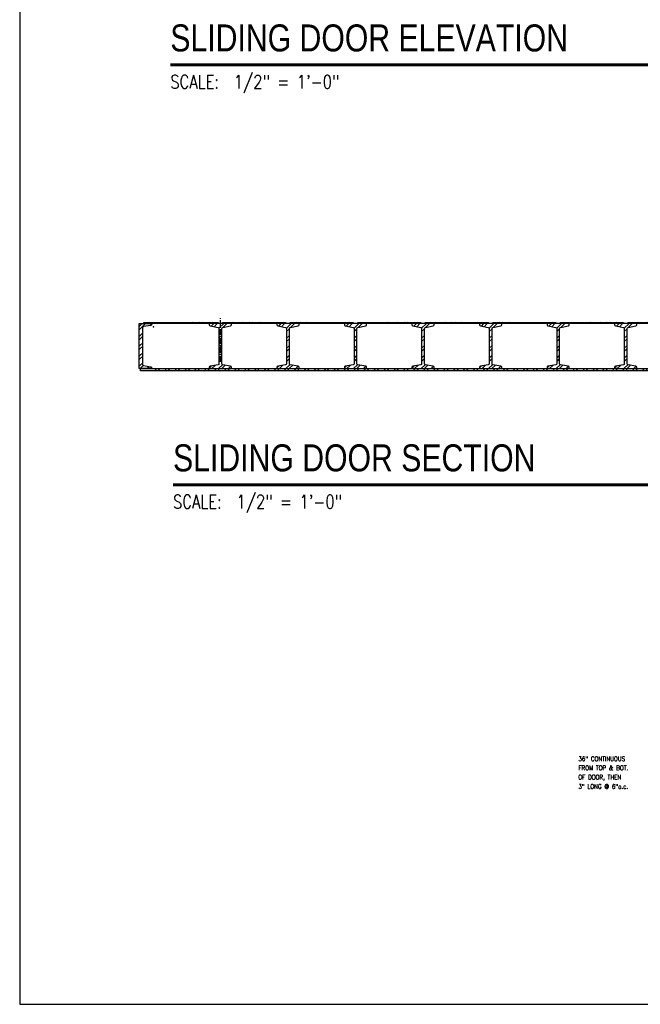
# Model space of a CAD drawing. Header units: inches. Extents: x -9715 to 32893, y -15613 to -1138.
# Tile 343 of 380: x 12153 to 12291, y -5832 to -5613. Entities that reach past the tile are written whole.
import ezdxf
from ezdxf.enums import TextEntityAlignment as Align

# ---------------------------------------------------------------- set-up
doc = ezdxf.new("R2010")
doc.units = ezdxf.units.IN
doc.header["$MEASUREMENT"] = 0
doc.linetypes.add('CENTER', pattern=[2, 1.25, -0.25, 0.25, -0.25])
doc.layers.get('0').update_dxf_attribs({"color": 252})
doc.layers.get('DEFPOINTS').update_dxf_attribs({"color": 11})
for name, color, linetype in [('S-ANNO-SYMB', 2, 'Continuous'), ('S-ANNO-TEXT', 2, 'Continuous'), ('S2', 7, 'Continuous')]:
    doc.layers.add(name, color=color, linetype=linetype)
doc.styles.add('125', font='romans.shx', dxfattribs={"width": 0.8, "height": 2})
doc.styles.add('FT', font='ROMANS.shx', dxfattribs={"width": 0.8, "height": 0.125})
doc.styles.add('TT', font='swiss.ttf', dxfattribs={"width": 0.8, "height": 0.25})

# ---------------------------------------------------------------- blocks, each defined once
blk = doc.blocks.new('*X311')
at = {"color": 0}
for p, q in [((523.2, 1093.3), (526.2, 1096.3)), ((527.6, 1093.3), (530.6, 1096.3)), ((536.5, 1093.3), (539.5, 1096.3)), ((540.9, 1093.3), (543.9, 1096.3)), ((549.7, 1093.3), (552.7, 1096.3)), ((554.1, 1093.3), (557.1, 1096.3)), ((563, 1093.3), (566, 1096.3)), ((567.4, 1093.3), (570.4, 1096.3)), ((576.2, 1093.3), (579.2, 1096.3)), ((580.7, 1093.3), (583.7, 1096.3)), ((589.5, 1093.3), (592.5, 1096.3)), ((593.9, 1093.3), (596.9, 1096.3)), ((602.8, 1093.3), (605.8, 1096.3)), ((607.2, 1093.3), (610.2, 1096.3)), ((616, 1093.3), (619, 1096.3)), ((620.4, 1093.3), (623.4, 1096.3)), ((629.3, 1093.3), (632.3, 1096.3)), ((633.7, 1093.3), (636.7, 1096.3)), ((642.5, 1093.3), (645.5, 1096.3)), ((647, 1093.3), (650, 1096.3)), ((655.8, 1093.3), (658.8, 1096.3)), ((660.2, 1093.3), (663.2, 1096.3)), ((669, 1093.3), (672, 1096.3)), ((673.5, 1093.3), (676.5, 1096.3)), ((682.3, 1093.3), (685.3, 1096.3)), ((686.7, 1093.3), (689.7, 1096.3)), ((695.6, 1093.3), (698.6, 1096.3)), ((700, 1093.3), (703, 1096.3)), ((708.8, 1093.3), (711.8, 1096.3)), ((713.2, 1093.3), (716.2, 1096.3)), ((722.1, 1093.3), (725.1, 1096.3)), ((726.5, 1093.3), (729.5, 1096.3)), ((735.3, 1093.3), (738.3, 1096.3)), ((739.8, 1093.3), (742.8, 1096.3)), ((748.6, 1093.3), (751.6, 1096.3)), ((753, 1093.3), (756, 1096.3)), ((761.9, 1093.3), (764.9, 1096.3)), ((766.3, 1093.3), (769.3, 1096.3)), ((775.1, 1093.3), (778.1, 1096.3)), ((779.5, 1093.3), (782.5, 1096.3)), ((788.4, 1093.3), (791.4, 1096.3)), ((792.8, 1093.3), (795.8, 1096.3)), ((801.6, 1093.3), (804.6, 1096.3)), ((806.1, 1093.3), (809.1, 1096.3)), ((814.9, 1093.3), (817.9, 1096.3)), ((819.3, 1093.3), (822.3, 1096.3)), ((828.1, 1093.3), (831.1, 1096.3)), ((832.6, 1093.3), (835.6, 1096.3)), ((841.4, 1093.3), (844.4, 1096.3)), ((845.8, 1093.3), (848.8, 1096.3)), ((854.7, 1093.3), (857.7, 1096.3)), ((859.1, 1093.3), (862.1, 1096.3)), ((867.9, 1093.3), (870.9, 1096.3)), ((872.3, 1093.3), (875.3, 1096.3)), ((881.2, 1093.3), (884.2, 1096.3)), ((885.6, 1093.3), (888.6, 1096.3)), ((894.4, 1093.3), (897.4, 1096.3)), ((898.9, 1093.3), (901.9, 1096.3)), ((907.7, 1093.3), (910.7, 1096.3)), ((912.1, 1093.3), (915.1, 1096.3)), ((921, 1093.3), (924, 1096.3)), ((925.4, 1093.3), (928.4, 1096.3)), ((934.2, 1093.3), (937.2, 1096.3)), ((938.6, 1093.3), (941.6, 1096.3)), ((947.5, 1093.3), (950.5, 1096.3)), ((951.9, 1093.3), (954.9, 1096.3)), ((960.7, 1093.3), (963.7, 1096.3)), ((965.1, 1093.3), (968.1, 1096.3)), ((974, 1093.3), (977, 1096.3)), ((978.4, 1093.3), (981.4, 1096.3)), ((987.2, 1093.3), (990.2, 1096.3)), ((991.7, 1093.3), (994.7, 1096.3)), ((1000.5, 1093.3), (1003.5, 1096.3)), ((1004.9, 1093.3), (1007.9, 1096.3)), ((1013.8, 1093.3), (1016.8, 1096.3)), ((1018.2, 1093.3), (1021.2, 1096.3)), ((1027, 1093.3), (1030, 1096.3)), ((1031.4, 1093.3), (1034.4, 1096.3)), ((1040.3, 1093.3), (1043.3, 1096.3)), ((1044.7, 1093.3), (1047.7, 1096.3)), ((1053.5, 1093.3), (1056.5, 1096.3)), ((1058, 1093.3), (1061, 1096.3)), ((1066.8, 1093.3), (1069.8, 1096.3)), ((1071.2, 1093.3), (1074.2, 1096.3)), ((1080.1, 1093.3), (1083.1, 1096.3)), ((1084.5, 1093.3), (1087.5, 1096.3)), ((1093.3, 1093.3), (1096.3, 1096.3)), ((1097.7, 1093.3), (1100.7, 1096.3)), ((1106.6, 1093.3), (1109.6, 1096.3)), ((1111, 1093.3), (1114, 1096.3)), ((1119.8, 1093.3), (1122.8, 1096.3)), ((1124.2, 1093.3), (1127.2, 1096.3)), ((1133.1, 1093.3), (1136.1, 1096.3)), ((1137.5, 1093.3), (1140.5, 1096.3)), ((1146.3, 1093.3), (1149.3, 1096.3)), ((1150.8, 1093.3), (1153.8, 1096.3)), ((1159.6, 1093.3), (1162.6, 1096.3)), ((1164, 1093.3), (1167, 1096.3)), ((1172.9, 1093.3), (1175.9, 1096.3)), ((1177.3, 1093.3), (1180.3, 1096.3)), ((1186.1, 1093.3), (1189.1, 1096.3)), ((1190.5, 1093.3), (1193.5, 1096.3)), ((1199.4, 1093.3), (1202.4, 1096.3)), ((1203.8, 1093.3), (1206.8, 1096.3)), ((1212.6, 1093.3), (1215.6, 1096.3)), ((1217.1, 1093.3), (1220.1, 1096.3)), ((1225.9, 1093.3), (1228.9, 1096.3)), ((1230.3, 1093.3), (1233.3, 1096.3)), ((1239.2, 1093.3), (1242.2, 1096.3)), ((1243.6, 1093.3), (1246.6, 1096.3)), ((1252.4, 1093.3), (1255.4, 1096.3)), ((1256.8, 1093.3), (1259.8, 1096.3)), ((1265.7, 1093.3), (1268.7, 1096.3)), ((1270.1, 1093.3), (1273.1, 1096.3)), ((1278.9, 1093.3), (1281.9, 1096.3)), ((1283.3, 1093.3), (1286.3, 1096.3)), ((1292.2, 1093.3), (1295.2, 1096.3)), ((1296.6, 1093.3), (1299.6, 1096.3)), ((1305.4, 1093.3), (1308.4, 1096.3)), ((1309.9, 1093.3), (1312.9, 1096.3)), ((1318.7, 1093.3), (1321.7, 1096.3)), ((1323.1, 1093.3), (1326.1, 1096.3)), ((1332, 1093.3), (1335, 1096.3)), ((1336.4, 1093.3), (1339.4, 1096.3)), ((1345.2, 1093.3), (1348.2, 1096.3)), ((1349.6, 1093.3), (1352.6, 1096.3)), ((1358.5, 1093.3), (1361.5, 1096.3)), ((1362.9, 1093.3), (1365.9, 1096.3)), ((1371.7, 1093.3), (1374.7, 1096.3)), ((1376.2, 1093.3), (1379.2, 1096.3)), ((1385, 1093.3), (1388, 1096.3)), ((1389.4, 1093.3), (1392.4, 1096.3)), ((1398.3, 1093.3), (1401.3, 1096.3)), ((1402.7, 1093.3), (1405.7, 1096.3)), ((1411.5, 1093.3), (1414.5, 1096.3)), ((1415.9, 1093.3), (1418.9, 1096.3)), ((1424.8, 1093.3), (1427.8, 1096.3)), ((1429.2, 1093.3), (1432.2, 1096.3)), ((1438, 1093.3), (1441, 1096.3)), ((1442.4, 1093.3), (1445.4, 1096.3)), ((1451.3, 1093.3), (1454.3, 1096.3)), ((1455.7, 1093.3), (1458.7, 1096.3)), ((1464.5, 1093.3), (1467.5, 1096.3)), ((1469, 1093.3), (1472, 1096.3)), ((1477.8, 1093.3), (1480.8, 1096.3)), ((1482.2, 1093.3), (1485.2, 1096.3)), ((1491.1, 1093.3), (1494.1, 1096.3)), ((1495.5, 1093.3), (1498.5, 1096.3)), ((1504.3, 1093.3), (1507.3, 1096.3)), ((1508.7, 1093.3), (1511.7, 1096.3)), ((1517.6, 1093.3), (1520.6, 1096.3)), ((1522, 1093.3), (1525, 1096.3)), ((1530.8, 1093.3), (1533.8, 1096.3)), ((1535.3, 1093.3), (1538.3, 1096.3)), ((1544.1, 1093.3), (1547.1, 1096.3)), ((1548.5, 1093.3), (1551.5, 1096.3)), ((1557.4, 1093.3), (1560.4, 1096.3)), ((1561.8, 1093.3), (1564.8, 1096.3)), ((1570.6, 1093.3), (1573.6, 1096.3)), ((1575, 1093.3), (1578, 1096.3)), ((1583.9, 1093.3), (1586.9, 1096.3)), ((1588.3, 1093.3), (1591.3, 1096.3)), ((1597.1, 1093.3), (1600.1, 1096.3)), ((1601.5, 1093.3), (1604.5, 1096.3)), ((1610.4, 1093.3), (1613.4, 1096.3)), ((1614.8, 1093.3), (1617.8, 1096.3)), ((1623.6, 1093.3), (1626.6, 1096.3)), ((1628.1, 1093.3), (1631.1, 1096.3)), ((1636.9, 1093.3), (1639.9, 1096.3)), ((1641.3, 1093.3), (1644.3, 1096.3)), ((1650.2, 1093.3), (1653.2, 1096.3)), ((1654.6, 1093.3), (1657.6, 1096.3)), ((1663.4, 1093.3), (1666.4, 1096.3)), ((1667.8, 1093.3), (1670.8, 1096.3)), ((1676.7, 1093.3), (1679.7, 1096.3)), ((1681.1, 1093.3), (1684.1, 1096.3)), ((1689.9, 1093.3), (1692.9, 1096.3)), ((1694.4, 1093.3), (1697.4, 1096.3)), ((1703.2, 1093.3), (1706.2, 1096.3)), ((1707.6, 1093.3), (1710.6, 1096.3)), ((1716.5, 1093.3), (1719.5, 1096.3)), ((1720.9, 1093.3), (1723.9, 1096.3)), ((1729.7, 1093.3), (1732.7, 1096.3)), ((1734.1, 1093.3), (1737.1, 1096.3)), ((1743, 1093.3), (1746, 1096.3)), ((1747.4, 1093.3), (1750.4, 1096.3)), ((1756.2, 1093.3), (1759.2, 1096.3)), ((1760.6, 1093.3), (1763.6, 1096.3)), ((1769.5, 1093.3), (1772.5, 1096.3)), ((1773.9, 1093.3), (1776.9, 1096.3)), ((1782.7, 1093.3), (1785.7, 1096.3)), ((1787.2, 1093.3), (1790.2, 1096.3)), ((1796, 1093.3), (1799, 1096.3)), ((1800.4, 1093.3), (1803.4, 1096.3)), ((1809.3, 1093.3), (1812.3, 1096.3)), ((1813.7, 1093.3), (1816.7, 1096.3)), ((1822.5, 1093.3), (1825.5, 1096.3)), ((1826.9, 1093.3), (1829.9, 1096.3)), ((1835.8, 1093.3), (1838.8, 1096.3)), ((1840.2, 1093.3), (1843.2, 1096.3)), ((1849, 1093.3), (1852, 1096.3)), ((1853.5, 1093.3), (1856.5, 1096.3)), ((1862.3, 1093.3), (1865.3, 1096.3)), ((1866.7, 1093.3), (1869.7, 1096.3)), ((1875.5, 1093.3), (1878.5, 1096.3)), ((1880, 1093.3), (1883, 1096.3)), ((1888.8, 1093.3), (1891.8, 1096.3)), ((1893.2, 1093.3), (1896.2, 1096.3)), ((1902.1, 1093.3), (1905.1, 1096.3)), ((1906.5, 1093.3), (1909.5, 1096.3)), ((1915.3, 1093.3), (1918.3, 1096.3)), ((1919.7, 1093.3), (1922.7, 1096.3)), ((1928.6, 1093.3), (1931.6, 1096.3)), ((1933, 1093.3), (1936, 1096.3)), ((1941.8, 1093.3), (1944.8, 1096.3)), ((1946.3, 1093.3), (1949.3, 1096.3)), ((1955.1, 1093.3), (1958.1, 1096.3)), ((1959.5, 1093.3), (1962.5, 1096.3)), ((1968.4, 1093.3), (1971.4, 1096.3)), ((1972.8, 1093.3), (1975.8, 1096.3)), ((1981.6, 1093.3), (1984.6, 1096.3)), ((1986, 1093.3), (1989, 1096.3)), ((1994.9, 1093.3), (1997.9, 1096.3)), ((1999.3, 1093.3), (2002.3, 1096.3)), ((2008.1, 1093.3), (2011.1, 1096.3)), ((2012.6, 1093.3), (2015.6, 1096.3)), ((2021.4, 1093.3), (2024.4, 1096.3)), ((2025.8, 1093.3), (2028.8, 1096.3)), ((2034.6, 1093.3), (2037.6, 1096.3)), ((2039.1, 1093.3), (2042.1, 1096.3)), ((2047.9, 1093.3), (2050.9, 1096.3)), ((2052.3, 1093.3), (2055.3, 1096.3)), ((2061.2, 1093.3), (2064.2, 1096.3)), ((2065.6, 1093.3), (2068.6, 1096.3)), ((2074.4, 1093.3), (2077.4, 1096.3)), ((2078.8, 1093.3), (2081.8, 1096.3)), ((2087.7, 1093.3), (2090.7, 1096.3)), ((2092.1, 1093.3), (2095.1, 1096.3)), ((2100.9, 1093.3), (2103.9, 1096.3)), ((2105.4, 1093.3), (2108.4, 1096.3)), ((2114.2, 1093.3), (2117.2, 1096.3)), ((2118.6, 1093.3), (2121.6, 1096.3)), ((2127.5, 1093.3), (2130.5, 1096.3)), ((2131.9, 1093.3), (2134.9, 1096.3)), ((2140.7, 1093.3), (2143.7, 1096.3)), ((2145.1, 1093.3), (2148.1, 1096.3)), ((2154, 1093.3), (2157, 1096.3)), ((2158.4, 1093.3), (2161.4, 1096.3)), ((2167.2, 1093.3), (2170.2, 1096.3)), ((2171.7, 1093.3), (2174.7, 1096.3)), ((2180.5, 1093.3), (2183.5, 1096.3)), ((2184.9, 1093.3), (2187.9, 1096.3)), ((2193.7, 1093.3), (2196.7, 1096.3)), ((2198.2, 1093.3), (2201.2, 1096.3)), ((2207, 1093.3), (2210, 1096.3)), ((2211.4, 1093.3), (2214.4, 1096.3)), ((2220.3, 1093.3), (2223.3, 1096.3)), ((2224.7, 1093.3), (2227.7, 1096.3)), ((2233.5, 1093.3), (2236.5, 1096.3)), ((2237.9, 1093.3), (2240.9, 1096.3)), ((2246.8, 1093.3), (2249.8, 1096.3)), ((2251.2, 1093.3), (2254.2, 1096.3)), ((2260, 1093.3), (2263, 1096.3)), ((2264.5, 1093.3), (2267.5, 1096.3)), ((2273.3, 1093.3), (2276.3, 1096.3)), ((2277.7, 1093.3), (2280.7, 1096.3)), ((2286.6, 1093.3), (2289.6, 1096.3)), ((2291, 1093.3), (2294, 1096.3)), ((2299.8, 1093.3), (2302.8, 1096.3)), ((2304.2, 1093.3), (2307.2, 1096.3)), ((2313.1, 1093.3), (2316.1, 1096.3)), ((2317.5, 1093.3), (2320.5, 1096.3)), ((2326.3, 1093.3), (2329.3, 1096.3)), ((2330.7, 1093.3), (2333.7, 1096.3)), ((2339.6, 1093.3), (2342.6, 1096.3)), ((2344, 1093.3), (2347, 1096.3)), ((2352.8, 1093.3), (2355.8, 1096.3)), ((2357.3, 1093.3), (2360.3, 1096.3)), ((2366.1, 1093.3), (2369.1, 1096.3)), ((2370.5, 1093.3), (2373.5, 1096.3)), ((2379.4, 1093.3), (2382.4, 1096.3)), ((2383.8, 1093.3), (2386.8, 1096.3)), ((2392.6, 1093.3), (2395.6, 1096.3)), ((2397, 1093.3), (2400, 1096.3)), ((2405.9, 1093.3), (2408.9, 1096.3))]:
    blk.add_line(p, q, dxfattribs=at)
blk = doc.blocks.new('*X310')
at = {"color": 0}
for p, q in [((368.4, 1156.3), (366.9, 1157.8)), ((372.8, 1156.3), (371.3, 1157.8)), ((381.6, 1156.3), (380.1, 1157.8)), ((386.1, 1156.3), (384.6, 1157.8)), ((394.9, 1156.3), (393.4, 1157.8)), ((399.3, 1156.3), (397.8, 1157.8)), ((408.2, 1156.3), (406.7, 1157.8)), ((412.6, 1156.3), (411.1, 1157.8)), ((421.4, 1156.3), (419.9, 1157.8)), ((425.8, 1156.3), (424.3, 1157.8)), ((434.7, 1156.3), (433.2, 1157.8)), ((439.1, 1156.3), (437.6, 1157.8)), ((447.9, 1156.3), (446.4, 1157.8)), ((452.4, 1156.3), (450.9, 1157.8))]:
    blk.add_line(p, q, dxfattribs=at)
blk = doc.blocks.new('*X309')
at = {"color": 0}
for p, q in [((317.7, 1153), (321, 1156.3)), ((317.7, 1148.6), (325.5, 1156.3)), ((331.7, 1153.7), (334.2, 1156.2)), ((317.7, 1139.7), (321.8, 1143.9)), ((317.7, 1135.3), (321.8, 1139.4)), ((317.7, 1126.5), (321.8, 1130.6)), ((317.7, 1122.1), (321.8, 1126.2)), ((317.7, 1113.2), (321.8, 1117.3)), ((317.7, 1108.8), (321.8, 1112.9)), ((317.7, 1100), (321.8, 1104.1)), ((318.5, 1096.3), (322.6, 1100.4)), ((327.3, 1096.3), (330.2, 1099.2)), ((331.8, 1096.3), (333.7, 1098.3))]:
    blk.add_line(p, q, dxfattribs=at)
blk = doc.blocks.new('*X306')
at = {"color": 0}
for p, q in [((492.7, 930.4), (491.5, 931.5)), ((501.5, 930.4), (500, 931.9)), ((505.9, 930.4), (504.4, 931.9)), ((514.8, 930.4), (513.3, 931.9)), ((519.2, 930.4), (517.7, 931.9)), ((528, 930.4), (526.5, 931.9)), ((532.4, 930.4), (530.9, 931.9)), ((541.3, 930.4), (539.8, 931.9)), ((545.7, 930.4), (544.2, 931.9)), ((554.5, 930.4), (553, 931.9)), ((559, 930.4), (557.5, 931.9)), ((567.8, 930.4), (566.3, 931.9)), ((572.2, 930.4), (570.7, 931.9))]:
    blk.add_line(p, q, dxfattribs=at)
blk = doc.blocks.new('*X305')
at = {"color": 0}
for p, q in [((476.2, 927), (479.6, 930.4)), ((480, 926.3), (484, 930.4)), ((486.6, 924.1), (492.9, 930.4)), ((486.6, 919.7), (490.4, 923.5)), ((492.4, 925.5), (497.3, 930.4)), ((486.6, 910.9), (490.4, 914.6)), ((486.6, 906.5), (490.4, 910.2)), ((486.6, 897.6), (490.4, 901.4)), ((486.6, 893.2), (490.4, 897)), ((486.6, 884.4), (490.4, 888.1)), ((486.6, 880), (490.4, 883.7)), ((473.7, 871.4), (476, 873.7)), ((477.1, 870.4), (481.4, 874.7)), ((485.9, 870.4), (491.1, 875.6)), ((490.3, 870.4), (494.8, 874.8)), ((499.2, 870.4), (502.3, 873.5))]:
    blk.add_line(p, q, dxfattribs=at)
blk = doc.blocks.new('SECTION_INFO')
at = {"style": 'TT', "width": 0.8}
blk.add_attdef('SECTION_TITLE', text='', height=0.25, dxfattribs=at).set_placement((0, 0.375), align=Align.TOP_LEFT)
at = {"style": 'FT', "width": 0.8}
blk.add_attdef('SCALE', (0, -0.21875), '', height=0.125, dxfattribs=at)

msp = doc.modelspace()

# ---------------------------------------------------------------- linework, layer by layer
at = {"layer": 'DEFPOINTS'}
msp.add_lwpolyline([(12153.42982, -5831.71019), (12844.40346, -5831.71019), (12844.40346, -5368.30602), (12153.42982, -5368.30602)], close=True, dxfattribs=at)
at = {"layer": 'S-ANNO-SYMB', "const_width": 0.672}
for points in [[(12186.87471, -5622.97949), (12488.70588, -5622.97949)], [(12187.47633, -5716.28827), (12489.3075, -5716.28827)]]:
    msp.add_lwpolyline(points, dxfattribs=at)
at = {"layer": 'S2', "color": 1, "linetype": 'CENTER'}
msp.add_line((12197.99107, -5688.91691), (12197.99107, -5679.2705), dxfattribs=at)
at = {"layer": 'S2', "color": 2}
for p, q in [((12180.67801, -5681.36596), (12180.67801, -5681.45933)), ((12180.99107, -5680.45933), (12180.99107, -5680.20933))]:
    msp.add_line(p, q, dxfattribs=at)
at = {"layer": 'S2', "color": 3}
msp.add_lwpolyline([(12180.67801, -5689.45933), (12180.67801, -5689.55271, 0.376222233), (12180.89524, -5689.80055), (12182.51283, -5690.05562, -0.376222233), (12182.73007, -5690.30346), (12182.73007, -5690.45933), (12179.99107, -5690.45933), (12179.99107, -5680.45933), (12182.73007, -5680.45933), (12182.73007, -5680.61521, -0.376222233), (12182.51283, -5680.86305), (12180.89524, -5681.11812, 0.376222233), (12180.67801, -5681.36596)], format="xyb", close=True, dxfattribs=at)
at = {"layer": 'S2', "color": 2}
for points in [[(12180.99107, -5680.20933), (12197.49107, -5680.20933), (12197.49107, -5680.45933), (12180.99107, -5680.45933)], [(12198.49107, -5680.20933), (12212.49107, -5680.20933), (12212.49107, -5680.45933), (12198.49107, -5680.45933)], [(12213.49107, -5680.20933), (12227.49107, -5680.20933), (12227.49107, -5680.45933), (12213.49107, -5680.45933)], [(12228.49107, -5680.20933), (12242.49107, -5680.20933), (12242.49107, -5680.45933), (12228.49107, -5680.45933)], [(12243.49107, -5680.20933), (12257.49107, -5680.20933), (12257.49107, -5680.45933), (12243.49107, -5680.45933)], [(12258.49107, -5680.20933), (12272.49107, -5680.20933), (12272.49107, -5680.45933), (12258.49107, -5680.45933)], [(12273.49107, -5680.20933), (12287.49107, -5680.20933), (12287.49107, -5680.45933), (12273.49107, -5680.45933)], [(12288.49107, -5680.20933), (12302.49107, -5680.20933), (12302.49107, -5680.45933), (12288.49107, -5680.45933)]]:
    msp.add_lwpolyline(points, close=True, dxfattribs=at)
at = {"layer": 'S2', "color": 3, "linetype": 'Continuous'}
for points in [[(12198.5098, -5681.29766), (12200.25683, -5680.987, 0.363560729), (12200.46307, -5680.74087), (12200.46307, -5680.45933), (12195.51907, -5680.45933), (12195.51907, -5680.74087, 0.363560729), (12195.7253, -5680.987), (12197.47233, -5681.29766, -0.363560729), (12197.67857, -5681.5438), (12197.67857, -5689.37487, -0.363560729), (12197.47233, -5689.621), (12195.7253, -5689.93166, 0.363560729), (12195.51907, -5690.1778), (12195.51907, -5690.45933), (12200.46307, -5690.45933), (12200.46307, -5690.1778, 0.363560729), (12200.25683, -5689.93166), (12198.5098, -5689.621, -0.363560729), (12198.30357, -5689.37487), (12198.30357, -5681.5438, -0.363560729)], [(12213.5098, -5681.29766), (12215.25683, -5680.987, 0.363560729), (12215.46307, -5680.74087), (12215.46307, -5680.45933), (12210.51907, -5680.45933), (12210.51907, -5680.74087, 0.363560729), (12210.7253, -5680.987), (12212.47233, -5681.29766, -0.363560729), (12212.67857, -5681.5438), (12212.67857, -5689.37487, -0.363560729), (12212.47233, -5689.621), (12210.7253, -5689.93166, 0.363560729), (12210.51907, -5690.1778), (12210.51907, -5690.45933), (12215.46307, -5690.45933), (12215.46307, -5690.1778, 0.363560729), (12215.25683, -5689.93166), (12213.5098, -5689.621, -0.363560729), (12213.30357, -5689.37487), (12213.30357, -5681.5438, -0.363560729)], [(12228.5098, -5681.29766), (12230.25683, -5680.987, 0.363560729), (12230.46307, -5680.74087), (12230.46307, -5680.45933), (12225.51907, -5680.45933), (12225.51907, -5680.74087, 0.363560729), (12225.7253, -5680.987), (12227.47233, -5681.29766, -0.363560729), (12227.67857, -5681.5438), (12227.67857, -5689.37487, -0.363560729), (12227.47233, -5689.621), (12225.7253, -5689.93166, 0.363560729), (12225.51907, -5690.1778), (12225.51907, -5690.45933), (12230.46307, -5690.45933), (12230.46307, -5690.1778, 0.363560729), (12230.25683, -5689.93166), (12228.5098, -5689.621, -0.363560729), (12228.30357, -5689.37487), (12228.30357, -5681.5438, -0.363560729)], [(12243.5098, -5681.29766), (12245.25683, -5680.987, 0.363560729), (12245.46307, -5680.74087), (12245.46307, -5680.45933), (12240.51907, -5680.45933), (12240.51907, -5680.74087, 0.363560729), (12240.7253, -5680.987), (12242.47233, -5681.29766, -0.363560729), (12242.67857, -5681.5438), (12242.67857, -5689.37487, -0.363560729), (12242.47233, -5689.621), (12240.7253, -5689.93166, 0.363560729), (12240.51907, -5690.1778), (12240.51907, -5690.45933), (12245.46307, -5690.45933), (12245.46307, -5690.1778, 0.363560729), (12245.25683, -5689.93166), (12243.5098, -5689.621, -0.363560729), (12243.30357, -5689.37487), (12243.30357, -5681.5438, -0.363560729)], [(12258.5098, -5681.29766), (12260.25683, -5680.987, 0.363560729), (12260.46307, -5680.74087), (12260.46307, -5680.45933), (12255.51907, -5680.45933), (12255.51907, -5680.74087, 0.363560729), (12255.7253, -5680.987), (12257.47233, -5681.29766, -0.363560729), (12257.67857, -5681.5438), (12257.67857, -5689.37487, -0.363560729), (12257.47233, -5689.621), (12255.7253, -5689.93166, 0.363560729), (12255.51907, -5690.1778), (12255.51907, -5690.45933), (12260.46307, -5690.45933), (12260.46307, -5690.1778, 0.363560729), (12260.25683, -5689.93166), (12258.5098, -5689.621, -0.363560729), (12258.30357, -5689.37487), (12258.30357, -5681.5438, -0.363560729)], [(12273.5098, -5681.29766), (12275.25683, -5680.987, 0.363560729), (12275.46307, -5680.74087), (12275.46307, -5680.45933), (12270.51907, -5680.45933), (12270.51907, -5680.74087, 0.363560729), (12270.7253, -5680.987), (12272.47233, -5681.29766, -0.363560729), (12272.67857, -5681.5438), (12272.67857, -5689.37487, -0.363560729), (12272.47233, -5689.621), (12270.7253, -5689.93166, 0.363560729), (12270.51907, -5690.1778), (12270.51907, -5690.45933), (12275.46307, -5690.45933), (12275.46307, -5690.1778, 0.363560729), (12275.25683, -5689.93166), (12273.5098, -5689.621, -0.363560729), (12273.30357, -5689.37487), (12273.30357, -5681.5438, -0.363560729)], [(12288.5098, -5681.29766), (12290.25683, -5680.987, 0.363560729), (12290.46307, -5680.74087), (12290.46307, -5680.45933), (12285.51907, -5680.45933), (12285.51907, -5680.74087, 0.363560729), (12285.7253, -5680.987), (12287.47233, -5681.29766, -0.363560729), (12287.67857, -5681.5438), (12287.67857, -5689.37487, -0.363560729), (12287.47233, -5689.621), (12285.7253, -5689.93166, 0.363560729), (12285.51907, -5690.1778), (12285.51907, -5690.45933), (12290.46307, -5690.45933), (12290.46307, -5690.1778, 0.363560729), (12290.25683, -5689.93166), (12288.5098, -5689.621, -0.363560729), (12288.30357, -5689.37487), (12288.30357, -5681.5438, -0.363560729)]]:
    msp.add_lwpolyline(points, format="xyb", close=True, dxfattribs=at)
at = {"layer": 'S2', "color": 2}
msp.add_lwpolyline([(12497.74107, -5690.45933), (12497.74107, -5690.95933), (12180.24107, -5690.95933), (12180.24107, -5690.45933), (12495.25207, -5690.45933)], dxfattribs=at)
at = {"layer": 'S2', "color": 1}
msp.add_point((12183.16867, -5681.2035), dxfattribs=at)

# ---------------------------------------------------------------- block references
at = {"layer": 'S-ANNO-SYMB', "xscale": 24.00000107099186, "yscale": 24.00000107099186, "zscale": 24.00000107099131}
for p, values in [((12186.87471, -5622.97949), {'SECTION_TITLE': 'SLIDING DOOR ELEVATION', 'SCALE': 'SCALE:  1/2" = 1\'-0"'}), ((12187.47633, -5716.28827), {'SECTION_TITLE': 'SLIDING DOOR SECTION', 'SCALE': 'SCALE:  1/2" = 1\'-0"'})]:
    msp.add_blockref('SECTION_INFO', p, dxfattribs=at).add_auto_attribs(values)
at = {"layer": 'S2', "color": 1, "xscale": 0.1666666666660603, "yscale": 0.1666666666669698, "zscale": 0.1666666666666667}
for name, p in [('*X309', (12127.10899, -5873.17806)), ('*X310', (12121.03677, -5873.17806)), ('*X305', (12116.5729, -5835.52284)), ('*X306', (12116.5729, -5835.52284)), ('*X305', (12131.5729, -5835.52284)), ('*X306', (12131.5729, -5835.52284)), ('*X305', (12146.5729, -5835.52284)), ('*X306', (12146.5729, -5835.52284)), ('*X305', (12161.5729, -5835.52284)), ('*X306', (12161.5729, -5835.52284)), ('*X305', (12176.5729, -5835.52284)), ('*X306', (12176.5729, -5835.52284)), ('*X305', (12191.5729, -5835.52284)), ('*X306', (12191.5729, -5835.52284)), ('*X305', (12206.5729, -5835.52284)), ('*X306', (12206.5729, -5835.52284)), ('*X311', (12096.17656, -5873.17806))]:
    msp.add_blockref(name, p, dxfattribs=at)

# ---------------------------------------------------------------- texts
at = {"layer": 'S-ANNO-TEXT', "ltscale": 20, "style": '125', "width": 0.9}
for s, p in [('36" CONTINUOUS', (12277.48043, -5777.65253)), ('FROM TOP & BOT.', (12277.48043, -5779.67015)), ('OF DOOR, THEN', (12277.48043, -5781.73832)), ('3" LONG @ 6"o.c.', (12277.48043, -5783.8065))]:
    msp.add_text(s, height=1, dxfattribs=at).set_placement(p)

doc.saveas('drawing.dxf')
